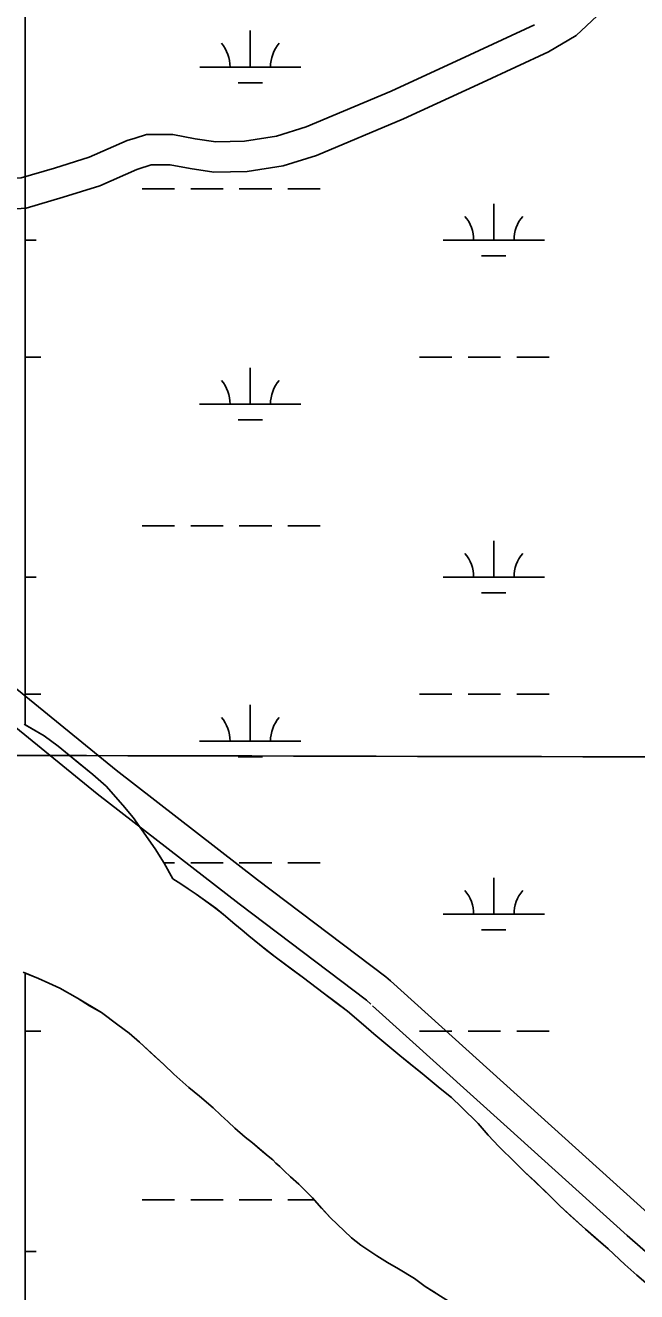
# Model space of a CAD drawing. Extents: x 3161564 to 3199464, y 849354 to 874788.
# Drawn here: x 3188477 to 3189081, y 860288 to 861538 of the extents above; entities that cross this region are included whole.
import ezdxf

# ---------------------------------------------------------------- set-up
doc = ezdxf.new("R2010")
doc.units = 0
for name, color, linetype in [('V-GRID-MAJR', 7, 'Continuous'), ('V-ROAD-CNTR', 7, 'Continuous'), ('V-SITE-VEGE', 7, 'Continuous'), ('V-TOPO-SHOR', 7, 'Continuous'), ('V-WETL-SWMP', 7, 'Continuous')]:
    doc.layers.add(name, color=color, linetype=linetype)

msp = doc.modelspace()

# ---------------------------------------------------------------- linework, layer by layer
at = {"layer": 'V-GRID-MAJR'}
msp.add_spline([(3165780.446, 860882.501), (3171010.106, 860866.147), (3176239.768, 860850.5530000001), (3181469.433, 860835.721), (3186699.099, 860821.649), (3191928.768, 860808.338), (3197158.438, 860795.787), (3197158.4390000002, 860795.787)], degree=3, dxfattribs=at)
at = {"layer": 'V-ROAD-CNTR'}
for points in [[(3188587.439788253, 861395.681181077), (3188588.3507864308, 861396.0811802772), (3188601.5907599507, 861400.247171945), (3188620.1447228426, 861400.2271719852), (3188640.121682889, 861396.5491793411), (3188663.4876361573, 861392.940186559), (3188696.2035707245, 861393.808184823), (3188732.050499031, 861399.1911740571), (3188764.964433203, 861409.546153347), (3188850.773261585, 861445.6990810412), (3188928.894105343, 861481.714009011), (3188993.7999755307, 861511.8769486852), (3189021.3489204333, 861527.8149168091), (3189046.966869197, 861551.835868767)], [(3188585.726791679, 861426.705119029), (3188596.9987691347, 861430.2511119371), (3188622.898717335, 861430.2251119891), (3188645.1276728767, 861426.1311201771), (3188665.395632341, 861423.002126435), (3188693.5675759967, 861423.748124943), (3188725.280512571, 861428.511115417), (3188754.616453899, 861437.7400969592), (3188838.665285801, 861473.1510261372), (3188916.2921305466, 861508.9399545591), (3188979.9400032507, 861538.516895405)], [(3188159.7066437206, 861436.424099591), (3188188.6085859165, 861434.4971034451), (3188216.9585292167, 861428.624115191), (3188260.714441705, 861416.782138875), (3188368.0752269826, 861389.9341925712), (3188400.325162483, 861385.126202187), (3188436.475090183, 861385.020202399), (3188473.0130171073, 861387.400197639), (3188506.113950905, 861396.9821784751), (3188540.2838825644, 861407.7311569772), (3188577.784807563, 861424.2071240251), (3188585.726791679, 861426.705119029)], [(3188156.4076503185, 861406.1781600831), (3188158.586645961, 861406.4331595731), (3188184.5485940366, 861404.7011630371), (3188209.9905431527, 861399.430173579), (3188253.1564568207, 861387.7481969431), (3188362.211238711, 861360.476251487), (3188398.0571670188, 861355.1322621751), (3188437.407088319, 861355.0182624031), (3188478.219006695, 861357.676257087), (3188514.787933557, 861368.260235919), (3188550.8498614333, 861379.6052132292), (3188587.439788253, 861395.681181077)], [(3187966.743029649, 861265.7824408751), (3188182.9685971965, 861110.1507521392), (3188320.2603226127, 861003.5679653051), (3188566.9938291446, 860802.876366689), (3188706.6885497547, 860694.7365829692), (3188833.3242964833, 860599.0307743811), (3188837.802287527, 860594.9967824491)], [(3187948.844065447, 861241.7024890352), (3188165.002633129, 861086.1208001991), (3188301.594359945, 860980.0800122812), (3188548.3438664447, 860779.3744136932), (3188688.462586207, 860670.908630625), (3188814.206334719, 860575.874820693), (3188818.4573262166, 860572.045828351)], [(3188837.802287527, 860594.9967824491), (3188973.334016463, 860472.920026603), (3189091.6557798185, 860366.119240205), (3189222.6145179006, 860251.8144688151), (3189344.185274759, 860143.089686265), (3189473.379016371, 860033.0939062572), (3189565.513832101, 859955.9320605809)], [(3188820.2693225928, 860570.413831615), (3188953.2440566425, 860450.6400711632), (3189071.7398196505, 860343.6812850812), (3189202.750557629, 860229.3325137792), (3189324.459314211, 860120.483731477), (3189454.0230550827, 860010.171952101), (3189532.576897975, 859944.386083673)]]:
    msp.add_lwpolyline(points, dxfattribs=at)
at = {"layer": 'V-SITE-VEGE'}
for points in [[(3188476.2080000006, 860848.3119999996), (3188495.8690000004, 860836.7009999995), (3188509.7050000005, 860826.5369999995), (3188543.9400000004, 860798.5839999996), (3188557.053000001, 860786.9659999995), (3188573.4490000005, 860768.4399999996), (3188583.6520000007, 860756.0879999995), (3188592.4010000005, 860744.0989999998), (3188605.5270000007, 860725.2039999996), (3188614.2760000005, 860711.0319999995), (3188623.0310000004, 860695.7679999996), (3188630.6760000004, 860690.6869999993), (3188637.9590000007, 860685.6059999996), (3188645.9690000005, 860680.5269999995), (3188665.2690000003, 860666.5169999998), (3188672.9160000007, 860660.4899999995), (3188684.1350000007, 860650.9049999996), (3188691.4180000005, 860644.8779999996), (3188697.9760000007, 860639.2149999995), (3188708.3920000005, 860630.7199999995), (3188724.051, 860618.5939999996), (3188751.8730000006, 860597.8309999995), (3188771.3900000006, 860583.0219999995), (3188784.0630000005, 860573.6559999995), (3188795.2800000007, 860565.0159999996), (3188811.3060000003, 860551.6569999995), (3188821.5050000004, 860542.7229999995), (3188846.9980000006, 860521.1579999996), (3188869.2130000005, 860503.3689999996), (3188887.0590000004, 860488.8469999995), (3188897.9850000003, 860479.7699999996), (3188908.1130000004, 860470.3999999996), (3188924.3600000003, 860454.2029999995), (3188934.4150000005, 860442.5779999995), (3188944.9090000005, 860431.3919999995), (3188960.9390000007, 860415.5589999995), (3188970.7020000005, 860406.1869999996), (3188980.8270000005, 860396.7459999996), (3188995.4010000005, 860382.5839999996), (3189005.2350000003, 860372.7779999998), (3189030.3680000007, 860349.7569999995), (3189052.952, 860330.2969999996), (3189069.3420000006, 860315.1149999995), (3189080.999000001, 860304.5859999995), (3189092.2890000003, 860294.7819999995)], [(3188898.7350000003, 860276.3689999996), (3188872.156, 860293.4219999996), (3188861.5970000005, 860301.0449999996), (3188845.9420000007, 860310.8429999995), (3188835.0200000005, 860317.0089999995), (3188824.4600000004, 860323.5399999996), (3188808.4410000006, 860334.0629999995), (3188799.3350000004, 860341.3229999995), (3188778.2080000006, 860361.2969999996), (3188760.7180000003, 860380.9129999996), (3188747.2380000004, 860394.3479999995), (3188739.2270000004, 860401.6119999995), (3188733.0330000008, 860407.4219999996), (3188728.6630000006, 860411.7799999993), (3188724.6550000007, 860415.0469999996), (3188721.7410000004, 860418.3179999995), (3188717.0060000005, 860421.9469999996), (3188701.7090000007, 860435.0169999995), (3188694.4270000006, 860440.8249999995), (3188684.228, 860449.5389999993), (3188677.6720000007, 860455.7139999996), (3188670.3870000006, 860462.2489999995), (3188662.7360000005, 860469.5109999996), (3188649.2600000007, 860481.1319999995), (3188638.6980000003, 860489.8439999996), (3188623.7640000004, 860502.9159999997), (3188613.9300000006, 860512.3579999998), (3188589.8880000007, 860534.5089999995), (3188579.6890000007, 860543.2229999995), (3188568.7650000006, 860551.5729999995), (3188552.3770000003, 860563.5489999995), (3188528.7130000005, 860577.6989999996), (3188511.2370000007, 860587.8569999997), (3188500.3170000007, 860592.5699999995), (3188490.1260000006, 860597.2799999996), (3188475.2050000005, 860603.4419999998)]]:
    msp.add_lwpolyline(points, dxfattribs=at)
at = {"layer": 'V-TOPO-SHOR'}
for points in [[(3188605.525000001, 860725.2039999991), (3188592.401000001, 860744.0989999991), (3188583.652000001, 860756.087999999), (3188573.449000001, 860768.439999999), (3188557.0530000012, 860786.9659999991), (3188543.940000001, 860798.5839999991), (3188530.101000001, 860809.839999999), (3188509.705000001, 860826.5389999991), (3188495.869000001, 860836.7009999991), (3188476.208000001, 860848.3119999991)], [(3189092.289000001, 860294.7819999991), (3189080.9990000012, 860304.5859999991), (3189069.342000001, 860315.116999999), (3189052.952000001, 860330.2949999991), (3189041.296000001, 860340.314999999), (3189030.368000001, 860349.756999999), (3189015.070000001, 860363.7729999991), (3189005.235000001, 860372.7779999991), (3188995.399000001, 860382.5839999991), (3188980.827000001, 860396.7459999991), (3188970.702000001, 860406.1889999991), (3188960.939000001, 860415.5589999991), (3188944.909000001, 860431.3919999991), (3188934.417000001, 860442.577999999), (3188924.360000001, 860454.202999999), (3188908.113000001, 860470.3999999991), (3188897.985000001, 860479.7699999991), (3188887.059000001, 860488.846999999), (3188869.213000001, 860503.368999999), (3188857.925000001, 860512.4439999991), (3188846.998000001, 860521.157999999), (3188831.337000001, 860534.444999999), (3188821.505000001, 860542.7229999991), (3188811.306000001, 860551.6569999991), (3188795.280000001, 860565.015999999), (3188784.063000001, 860573.655999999), (3188771.390000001, 860583.0219999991), (3188751.873000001, 860597.8309999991), (3188739.927000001, 860606.7599999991), (3188724.051000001, 860618.5939999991), (3188715.675000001, 860625.0549999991), (3188708.392000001, 860630.719999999), (3188697.976000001, 860639.214999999), (3188691.418000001, 860644.8779999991), (3188684.135000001, 860650.9049999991), (3188672.916000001, 860660.4899999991), (3188665.2690000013, 860666.5169999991), (3188657.987000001, 860671.8169999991), (3188645.969000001, 860680.5269999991), (3188637.959000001, 860685.6059999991), (3188630.676000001, 860690.6869999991), (3188623.029000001, 860695.7679999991), (3188614.276000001, 860711.0319999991), (3188605.525000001, 860725.2039999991)], [(3188475.205000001, 860603.4419999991), (3188490.126000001, 860597.2799999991), (3188500.319000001, 860592.569999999), (3188511.237000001, 860587.856999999), (3188528.713000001, 860577.6989999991), (3188540.728000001, 860570.442999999), (3188552.377000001, 860563.5489999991), (3188568.765000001, 860551.572999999), (3188579.689000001, 860543.2229999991), (3188589.888000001, 860534.508999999), (3188604.458000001, 860521.0739999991), (3188613.930000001, 860512.3579999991), (3188623.764000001, 860502.915999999), (3188638.698000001, 860489.8439999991), (3188649.260000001, 860481.131999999), (3188662.736000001, 860469.510999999), (3188670.385000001, 860462.248999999), (3188677.672000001, 860455.7139999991), (3188684.228000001, 860449.5389999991), (3188694.427000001, 860440.824999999), (3188701.709000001, 860435.0169999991), (3188711.544000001, 860426.6669999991), (3188717.006000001, 860421.9469999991), (3188721.741000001, 860418.317999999), (3188724.655000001, 860415.0469999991), (3188728.663000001, 860411.7799999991), (3188733.033000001, 860407.4219999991), (3188739.227000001, 860401.611999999), (3188747.238000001, 860394.349999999), (3188760.718000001, 860380.912999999), (3188769.828000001, 860370.7409999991), (3188778.208000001, 860361.2969999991), (3188792.051000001, 860348.224999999), (3188799.335000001, 860341.322999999), (3188808.441000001, 860334.062999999), (3188824.460000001, 860323.5399999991), (3188835.020000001, 860317.008999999), (3188845.942000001, 860310.8429999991), (3188861.597000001, 860301.0449999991), (3188872.156000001, 860293.4219999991), (3188882.351000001, 860286.890999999)]]:
    msp.add_lwpolyline(points, dxfattribs=at)
at = {"layer": 'V-WETL-SWMP'}
for p, q in [((3188477.2494358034, 862926.466628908), (3188477.25552736, 860847.6881721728)), ((3188699.4317070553, 861496.7942252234), (3188699.431749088, 861532.7941684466)), ((3188649.4317178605, 861496.7942252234), (3188749.431696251, 861496.7942252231)), ((3188687.4316916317, 861481.3632495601), (3188711.431686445, 861481.3632495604)), ((3188592.5875899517, 861376.7234145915), (3188624.587583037, 861376.7234145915)), ((3188640.5875795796, 861376.7234145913), (3188672.5875726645, 861376.7234145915)), ((3188688.587569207, 861376.7234145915), (3188720.5875622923, 861376.7234145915)), ((3188736.587558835, 861376.7234145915), (3188768.5875519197, 861376.7234145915)), ((3188939.903455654, 861325.9814946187), (3188939.903497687, 861361.9814378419)), ((3188477.2541257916, 861325.9814946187), (3188487.9955533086, 861325.9814946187)), ((3188889.903466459, 861325.9814946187), (3188989.90344485, 861325.9814946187)), ((3188927.9034402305, 861310.5505189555), (3188951.9034350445, 861310.5505189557)), ((3188477.2544640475, 861210.549676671), (3188492.5874175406, 861210.549676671)), ((3188699.431318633, 861164.1197498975), (3188699.4313606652, 861200.1196931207)), ((3188866.495336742, 861210.549676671), (3188898.4953298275, 861210.549676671)), ((3188914.4953263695, 861210.5496766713), (3188946.495319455, 861210.549676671)), ((3188962.4953159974, 861210.5496766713), (3188994.4953090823, 861210.549676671)), ((3188649.431329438, 861164.1197498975), (3188749.431307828, 861164.1197498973)), ((3188687.431303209, 861148.6887742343), (3188711.431298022, 861148.6887742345)), ((3188592.587201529, 861044.0489392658), (3188624.5871946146, 861044.0489392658)), ((3188640.587191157, 861044.0489392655), (3188672.587184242, 861044.0489392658)), ((3188688.5871807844, 861044.0489392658), (3188720.5871738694, 861044.0489392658)), ((3188736.5871704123, 861044.0489392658), (3188768.587163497, 861044.0489392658)), ((3188939.9030672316, 860993.3070192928), (3188939.9031092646, 861029.306962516)), ((3188477.2551006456, 860993.3070192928), (3188487.995164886, 860993.3070192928)), ((3188889.9030780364, 860993.3070192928), (3188989.9030564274, 860993.3070192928)), ((3188927.903051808, 860977.8760436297), (3188951.9030466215, 860977.87604363)), ((3188477.2554389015, 860877.875201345), (3188492.587029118, 860877.875201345)), ((3188866.4949483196, 860877.875201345), (3188898.4949414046, 860877.875201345)), ((3188914.494937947, 860877.8752013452), (3188946.494931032, 860877.875201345)), ((3188962.4949275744, 860877.8752013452), (3188994.4949206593, 860877.875201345)), ((3188699.4309302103, 860831.4452745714), (3188699.4309722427, 860867.4452177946)), ((3188477.25552736, 860847.6881721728), (3188495.8705064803, 860836.6952285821)), ((3188495.8705064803, 860836.6952285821), (3188509.708488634, 860826.5322767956)), ((3188509.7084886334, 860826.5322767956), (3188530.1034603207, 860809.8323532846)), ((3188649.430941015, 860831.4452745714), (3188749.4309194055, 860831.4452745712)), ((3188687.430914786, 860816.0142989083), (3188711.4309095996, 860816.0142989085)), ((3188530.1034603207, 860809.8323532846), (3188543.9424411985, 860798.577404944)), ((3188543.9424411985, 860798.577404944), (3188557.0554219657, 860786.9584569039)), ((3188557.0554219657, 860786.9584569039), (3188573.45139325, 860768.4335344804)), ((3188573.45139325, 860768.4335344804), (3188583.6553744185, 860756.0815853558)), ((3188583.6553744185, 860756.0815853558), (3188592.4033566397, 860744.0926333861)), ((3188592.4033566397, 860744.0926333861), (3188605.527328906, 860725.1977083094)), ((3188605.527328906, 860725.1977083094), (3188614.279308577, 860711.0257632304)), ((3188614.063966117, 860711.3744639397), (3188624.5868061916, 860711.3744639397)), ((3188614.2793085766, 860711.0257632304), (3188623.032286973, 860695.7628215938)), ((3188640.586802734, 860711.3744639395), (3188672.5867958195, 860711.3744639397)), ((3188688.5867923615, 860711.3744639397), (3188720.586785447, 860711.3744639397)), ((3188736.5867819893, 860711.3744639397), (3188768.5867750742, 860711.3744639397)), ((3188623.032286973, 860695.7628215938), (3188630.6782777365, 860690.6818465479)), ((3188630.6782777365, 860690.6818465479), (3188637.9612686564, 860685.6008710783)), ((3188939.902678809, 860660.6325439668), (3188939.9027208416, 860696.6324871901)), ((3188637.9612686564, 860685.6008710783), (3188645.971259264, 860680.5208964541)), ((3188645.971259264, 860680.5208964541), (3188657.9882438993, 860671.8099379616)), ((3188657.9882438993, 860671.8099379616), (3188665.271234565, 860666.5109631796)), ((3188665.271234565, 860666.5109631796), (3188672.919224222, 860660.4839911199)), ((3188672.919224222, 860660.4839911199), (3188684.137208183, 860650.8990344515)), ((3188684.137208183, 860650.8990344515), (3188691.4211979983, 860644.8720619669)), ((3188889.9026896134, 860660.6325439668), (3188989.9026680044, 860660.6325439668)), ((3188691.4211979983, 860644.8720619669), (3188697.9771885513, 860639.2080874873)), ((3188697.9771885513, 860639.2080874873), (3188708.3931741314, 860630.7131264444)), ((3188927.9026633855, 860645.2015683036), (3188951.902658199, 860645.2015683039)), ((3188708.3931741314, 860630.7131264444), (3188715.6761643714, 860625.0501528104)), ((3188715.6761643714, 860625.0501528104), (3188724.052153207, 860618.5881829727)), ((3188724.052153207, 860618.5881829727), (3188739.9291325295, 860606.7552388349)), ((3188477.2552411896, 860602.5899452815), (3188477.253182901, 860211.8775058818)), ((3188490.12922942, 860597.2749770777), (3188477.2552411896, 860602.5899452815)), ((3188739.9291325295, 860606.7552388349), (3188751.8741169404, 860597.8252809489)), ((3188500.3212195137, 860592.5630038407), (3188490.12922942, 860597.2749770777)), ((3188511.240209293, 860587.8510314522), (3188500.3212195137, 860592.5630038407)), ((3188528.71518988, 860577.6930838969), (3188511.240209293, 860587.8510314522)), ((3188751.8741169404, 860597.8252809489), (3188771.393091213, 860583.0153504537)), ((3188540.7301762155, 860570.4371208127), (3188528.71518988, 860577.6930838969)), ((3188771.393091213, 860583.0153504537), (3188784.0660748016, 860573.6503947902)), ((3188552.3801631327, 860563.5441561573), (3188540.7301762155, 860570.4371208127)), ((3188568.767142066, 860551.5662130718), (3188552.3801631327, 860563.5441561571)), ((3188784.0660748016, 860573.6503947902), (3188795.282059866, 860565.0104351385)), ((3188795.282059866, 860565.0104351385), (3188811.3070373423, 860551.6504959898)), ((3188579.692127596, 860543.2172521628), (3188568.767142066, 860551.5662130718)), ((3188811.307037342, 860551.6504959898), (3188821.506022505, 860542.7185360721)), ((3188477.254938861, 860545.2007260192), (3188492.5866406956, 860545.2007260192)), ((3188589.8901130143, 860534.5032915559), (3188579.692127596, 860543.2172521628)), ((3188821.506022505, 860542.7185360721), (3188831.339008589, 860534.4395736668)), ((3188866.4945598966, 860545.2007260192), (3188898.494552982, 860545.2007260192)), ((3188914.4945495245, 860545.2007260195), (3188946.4945426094, 860545.2007260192)), ((3188962.494539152, 860545.2007260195), (3188994.494532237, 860545.2007260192)), ((3188604.4600910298, 860521.0673509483), (3188589.8901130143, 860534.5032915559)), ((3188831.339008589, 860534.4395736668), (3188846.9999863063, 860521.1516338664)), ((3188613.9310767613, 860512.3523894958), (3188604.4600910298, 860521.0673509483)), ((3188846.9999863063, 860521.1516338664), (3188857.9259714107, 860512.4386741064)), ((3188623.766061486, 860502.9104307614), (3188613.9310767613, 860512.3523894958)), ((3188638.7000397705, 860489.8394894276), (3188623.766061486, 860502.9104307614)), ((3188857.9259714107, 860512.4386741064), (3188869.2159559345, 860503.3627159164)), ((3188869.2159559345, 860503.3627159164), (3188887.0619312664, 860488.8407825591)), ((3188649.2620250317, 860481.1255292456), (3188638.7000397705, 860489.8394894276)), ((3188887.0619312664, 860488.8407825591), (3188897.9879159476, 860479.7648239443)), ((3188662.738005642, 860469.5065816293), (3188649.2620250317, 860481.1255292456)), ((3188897.9879159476, 860479.7648239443), (3188908.113900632, 860470.3958653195)), ((3188670.3879938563, 860462.2446134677), (3188662.738005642, 860469.5065816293)), ((3188908.113900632, 860470.3958653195), (3188924.3618746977, 860454.1979353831)), ((3188677.672983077, 860455.7086425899), (3188670.3879938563, 860462.2446134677)), ((3188684.228973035, 860449.534669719), (3188677.672983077, 860455.7086425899)), ((3188924.3618746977, 860454.1979353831), (3188934.4188567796, 860442.5739837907)), ((3188694.4279584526, 860440.8207091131), (3188684.228973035, 860449.534669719)), ((3188701.710948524, 860435.0127359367), (3188694.4279584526, 860440.8207091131)), ((3188934.4188567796, 860442.5739837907), (3188944.911839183, 860431.3870313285)), ((3188711.5449345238, 860426.6617737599), (3188701.710948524, 860435.0127359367)), ((3188717.0079266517, 860421.9417950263), (3188711.5449345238, 860426.6617737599)), ((3188944.911839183, 860431.3870313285), (3188960.940813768, 860415.5530999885)), ((3188721.742920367, 860418.311812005), (3188717.0079266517, 860421.9417950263)), ((3188724.657915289, 860415.0418257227), (3188721.742920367, 860418.311812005)), ((3188728.6639097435, 860411.7748407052), (3188724.657915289, 860415.0418257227)), ((3188960.940813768, 860415.5530999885), (3188970.70279861, 860406.1841409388)), ((3188733.034902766, 860407.4168595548), (3188728.6639097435, 860411.7748407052)), ((3188739.227893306, 860401.6068851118), (3188733.034902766, 860407.4168595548)), ((3188747.240881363, 860394.3439173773), (3188739.227893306, 860401.6068851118)), ((3188970.70279861, 860406.1841409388), (3188980.8297832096, 860396.7421825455)), ((3188760.7198598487, 860380.9069754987), (3188747.2408813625, 860394.3439173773)), ((3188980.8297832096, 860396.7421825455), (3188995.4007603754, 860382.5792442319)), ((3188592.5864246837, 860378.6999886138), (3188624.586417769, 860378.6999886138)), ((3188640.5864143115, 860378.6999886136), (3188672.5864073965, 860378.6999886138)), ((3188688.586403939, 860378.6999886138), (3188720.5863970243, 860378.6999886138)), ((3188736.586393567, 860378.6999886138), (3188762.6964101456, 860378.6999886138)), ((3188769.828844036, 860370.7360182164), (3188760.719859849, 860380.9069754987)), ((3188995.4007603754, 860382.5792442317), (3189005.2367446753, 860372.7732866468)), ((3188778.2098293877, 860361.2920577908), (3188769.828844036, 860370.7360182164)), ((3189005.2367446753, 860372.7732866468), (3189015.071729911, 860363.7683265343)), ((3189015.071729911, 860363.7683265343), (3189030.370706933, 860349.7513886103)), ((3188792.0518081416, 860348.2191151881), (3188778.2098293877, 860361.2920577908)), ((3188799.3377969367, 860341.3191454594), (3188792.0518081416, 860348.2191151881)), ((3188808.4417845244, 860334.058178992), (3188799.3377969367, 860341.3191454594)), ((3189030.370706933, 860349.7513886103), (3189041.2976911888, 860340.3114311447)), ((3189041.2976911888, 860340.3114311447), (3189052.95267445, 860330.2894763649)), ((3188477.2537944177, 860327.958068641), (3188487.9943880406, 860327.958068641)), ((3188824.462765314, 860323.5352308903), (3188808.4417845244, 860334.058178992)), ((3189052.95267445, 860330.2894763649), (3189069.343649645, 860315.1115433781)), ((3188835.0217531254, 860317.0042638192), (3188824.462765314, 860323.5352308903)), ((3188845.942741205, 860310.8372960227), (3188835.0217531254, 860317.0042638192)), ((3189069.343649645, 860315.1115433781), (3189080.9996323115, 860304.5805902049)), ((3188861.598723, 860301.0403452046), (3188845.942741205, 860310.8372960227)), ((3188872.158709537, 860293.4183815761), (3188861.598723, 860301.0403452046)), ((3189080.999632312, 860304.5805902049), (3189092.290615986, 860294.7776343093)), ((3188882.353697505, 860286.88741408), (3188872.158709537, 860293.4183815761))]:
    msp.add_line(p, q, dxfattribs=at)
for centre, radius, start, end in [((3188644.1887834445, 861497.2690276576), 35.24628790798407, 359.2281809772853, 40.771839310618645), ((3188754.6746317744, 861497.2690276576), 35.24628790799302, 139.2281758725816, 180.77183420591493), ((3188884.660532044, 861326.4562970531), 35.24628790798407, 359.2281809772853, 40.771839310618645), ((3188995.1463803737, 861326.4562970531), 35.24628790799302, 139.2281758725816, 180.77183420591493), ((3188644.188395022, 861164.5945523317), 35.24628790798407, 359.2281809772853, 40.771839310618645), ((3188754.674243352, 861164.5945523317), 35.24628790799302, 139.2281758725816, 180.77183420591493), ((3188884.6601436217, 860993.7818217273), 35.24628790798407, 359.2281809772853, 40.771839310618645), ((3188995.145991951, 860993.7818217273), 35.24628790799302, 139.2281758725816, 180.77183420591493), ((3188644.188006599, 860831.9200770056), 35.24628790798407, 359.2281809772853, 40.771839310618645), ((3188754.673854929, 860831.9200770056), 35.24628790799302, 139.2281758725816, 180.77183420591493), ((3188884.6597551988, 860661.1073464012), 35.24628790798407, 359.2281809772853, 40.771839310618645), ((3188995.1456035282, 860661.1073464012), 35.24628790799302, 139.2281758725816, 180.77183420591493)]:
    msp.add_arc(centre, radius, start, end, dxfattribs=at)

doc.saveas('drawing.dxf')
